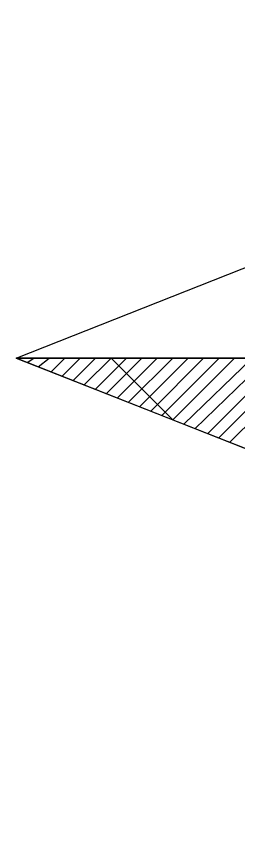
# Model space of a CAD drawing. Extents: x -729889 to -691139, y -995431 to -974354.
# Drawn here: x -725496.825 to -725496.65, y -978444.919 to -978444.28 of the extents above; entities that cross this region are included whole.
import ezdxf

# ---------------------------------------------------------------- set-up
doc = ezdxf.new("R2010")
doc.units = 0
doc.layers.add('Světelný bod se zemním svítidlem', color=7, linetype='Continuous')

# ---------------------------------------------------------------- blocks, each defined once
blk = doc.blocks.new('Světlo')
at = {"layer": 'Světelný bod se zemním svítidlem'}
for p, q in [((-1.30435, 0), (-0.62087, 0.26957)), ((-1.30435, 0), (-0.3687, -0.3687)), ((0, 0), (-1.30435, 0)), ((-0.6087, -0.27478), (-1.30435, 0)), ((-1.30435, 0), (1.30435, 0)), ((-1.30435, 0), (-1.30435, 0)), ((-1.29565, -0.00348), (-1.29043, 0)), ((-1.28696, -0.00696), (-1.27826, 0)), ((-1.27652, -0.01043), (-1.26609, 0)), ((-1.26783, -0.01391), (-1.25391, 0)), ((-1.25913, -0.01739), (-1.24174, 0)), ((-1.25043, -0.02087), (-1.22957, 0)), ((-1.24174, -0.02435), (-1.21739, 0)), ((-1.23304, -0.02783), (-1.20522, 0)), ((-1.18087, -0.0487), (-1.22957, 0)), ((-1.22435, -0.0313), (-1.19304, 0)), ((-1.21565, -0.03478), (-1.18087, 0)), ((-1.20696, -0.03826), (-1.1687, 0)), ((-1.19826, -0.04174), (-1.15652, 0)), ((-1.18957, -0.04522), (-1.14435, 0)), ((-1.18087, -0.0487), (-1.13217, 0)), ((-1.17217, -0.05217), (-1.11826, 0)), ((-1.16348, -0.05565), (-1.10609, 0)), ((-1.15304, -0.05913), (-1.09391, 0)), ((-1.14435, -0.06261), (-1.08174, 0)), ((-1.13565, -0.06609), (-1.06957, 0))]:
    blk.add_line(p, q, dxfattribs=at)

msp = doc.modelspace()

# ---------------------------------------------------------------- block references
at = {"layer": 'Světelný bod se zemním svítidlem', "xscale": 1.0005800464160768, "yscale": 1.0005800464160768}
msp.add_blockref('Světlo', (-725495.52, -978444.55), dxfattribs=at)

doc.saveas('drawing.dxf')
